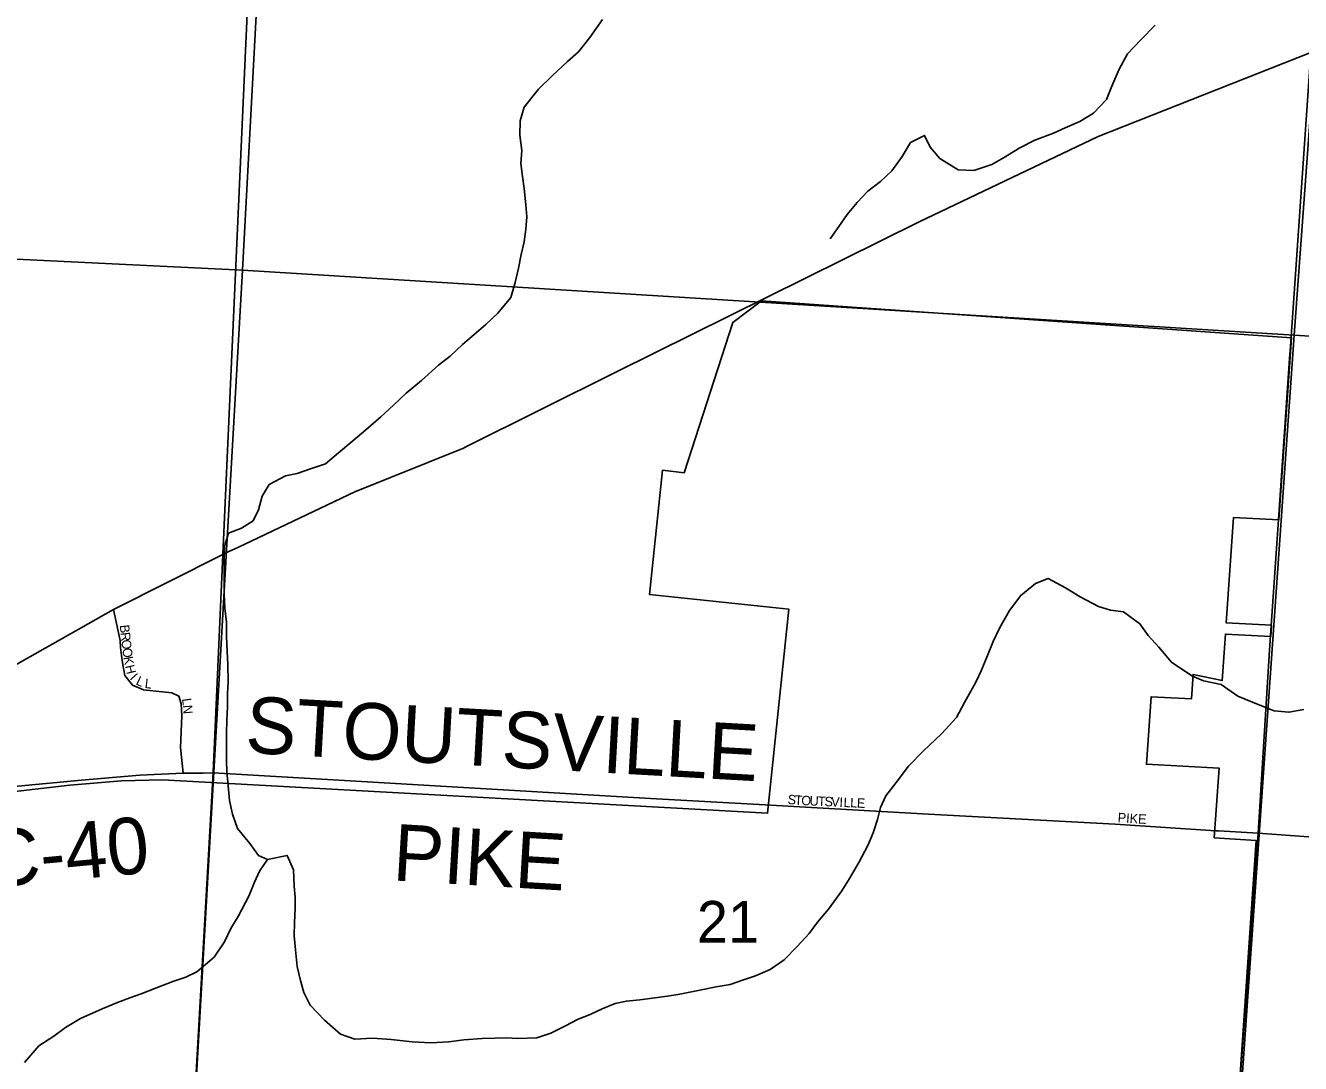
# Model space of a CAD drawing. Extents: x 1643459 to 2064572, y 425441 to 780708.
# Drawn here: x 1849935 to 1856693, y 582122 to 587623 of the extents above; entities that cross this region are included whole.
import ezdxf

# ---------------------------------------------------------------- set-up
doc = ezdxf.new("R2010")
doc.units = 0
for name, color, linetype in [('GM_X_Adjacent_County', 7, 'Continuous'), ('GM_X_Airport_Class_2', 7, 'Continuous'), ('GM_X_Airport_Class_3', 7, 'Continuous'), ('GM_X_City_Street', 7, 'Continuous'), ('GM_X_County', 7, 'Continuous'), ('GM_X_Major_River_Text', 7, 'Continuous'), ('GM_X_Minor_Lake', 7, 'Continuous'), ('GM_X_Rail_Line_Text', 7, 'Continuous'), ('GM_X_Section_Text', 7, 'Continuous'), ('GM_X_State_Route', 7, 'Continuous'), ('GM_X_Township', 7, 'Continuous'), ('GM_X_US_Route', 7, 'Continuous'), ('RD_X_Wall', 7, 'Continuous')]:
    doc.layers.add(name, color=color, linetype=linetype)

msp = doc.modelspace()

# ---------------------------------------------------------------- linework, layer by layer
at = {"layer": 'GM_X_Airport_Class_2'}
for points in [[(1856528.7, 584314), (1856530.2, 584335.7), (1856532.2, 584365.1)], [(1853855.2, 583492.3), (1854008.2, 583483.7), (1854721.6, 583443.6), (1855711.4, 583390.1), (1856243.7, 583355.5), (1856259.4, 583354.6)]]:
    msp.add_lwpolyline(points, dxfattribs=at)
at = {"layer": 'GM_X_City_Street'}
for points in [[(1849050.7, 602434.2), (1851890.3, 602316.9), (1851622.2, 596492.3), (1851507.6, 594379.8), (1851325.1, 592192.3), (1851293.1, 591722.2), (1851291, 591690.7), (1850981.5, 584819.5), (1850929.5, 583666.5), (1850928.1, 583634.8), (1850598.9, 577831.2), (1850286.5, 573130)], [(1850286.5, 573130), (1850598.9, 577831.2), (1850928.1, 583634.8), (1850929.5, 583666.5), (1850981.5, 584819.5), (1851291, 591690.7)]]:
    msp.add_lwpolyline(points, dxfattribs=at)
at = {"layer": 'GM_X_County'}
msp.add_lwpolyline([(1850771.4, 583660.5), (1850756.6, 583797.7), (1850763.6, 583964.2), (1850760, 584028.4), (1850748.2, 584068.6), (1850710.2, 584086.9), (1850559.8, 584101.9), (1850501.8, 584126.3), (1850462, 584178.7), (1850450.3, 584235), (1850444.6, 584285.2), (1850438.8, 584327.3), (1850437, 584363.5), (1850401.1, 584528.9)], dxfattribs=at)
at = {"layer": 'GM_X_Major_River_Text'}
for points in [[(1856638.6, 585897), (1856748.5, 587480.1)], [(1856571.2, 584926.8), (1856637.5, 585882.1), (1856638.6, 585897)], [(1856532.2, 584365.1), (1856569.5, 584902.7), (1856571.2, 584926.8)], [(1856468.5, 583343.3), (1856526.6, 584284.2), (1856528.7, 584314)], [(1855503.1, 580776.1), (1855840.4, 581289.5), (1855892.8, 581339.2), (1855965.2, 581394.7), (1856276.3, 581570.6), (1856316.7, 581616.4), (1856347.1, 581678.2), (1856468.5, 583343.3)]]:
    msp.add_lwpolyline(points, dxfattribs=at)
at = {"layer": 'GM_X_Minor_Lake'}
for points in [[(1856468.5, 583343.3), (1858510.1, 583194.5), (1859246.5, 583154.9), (1859459.1, 583180.5), (1860253.5, 583815.5), (1862208.3, 585122.6), (1862647.8, 585485.1), (1862879.5, 585573.7), (1864831.7, 585438.5), (1867651.7, 585243.3), (1871644.7, 585011.6), (1872570.2, 584943), (1872830.7, 584921.2), (1872986.1, 584913.5), (1873075.7, 584913.1)], [(1849577.9, 583560.2), (1849799.8, 583583.3), (1850232.5, 583624), (1850540.5, 583650.8), (1850771.4, 583660.5), (1850876.1, 583661.7)], [(1850876.1, 583661.7), (1850928.2, 583662.3), (1850929.3, 583662.2), (1851626.3, 583622.2), (1853247.5, 583526.8), (1853855.2, 583492.3)], [(1856259.4, 583354.6), (1856468.5, 583343.3)]]:
    msp.add_lwpolyline(points, dxfattribs=at)
at = {"layer": 'GM_X_Rail_Line_Text'}
msp.add_lwpolyline([(1849725.6, 583545.3), (1850169.9, 583597.9), (1850444, 583619.7), (1850662, 583626), (1853868.1, 583448.3), (1853981.7, 584529.5), (1853242.8, 584607.1), (1853312.1, 585266.5), (1853425.7, 585252.5), (1853684.7, 586049.6), (1853835.6, 586163.4), (1856645.9, 585966.8), (1856578.6, 585003.3), (1856338.9, 585015.8), (1856299.8, 584457.2), (1856539.5, 584444.7), (1856535.3, 584384.8), (1856295.6, 584397.4), (1856278.4, 584151), (1856123.9, 584183.8), (1856114.8, 584054.2), (1855901.1, 584065.4), (1855876.1, 583708.2), (1856261.6, 583688), (1856235.8, 583319), (1856458.6, 583304.8), (1856347.1, 581678.2)], dxfattribs=at)
at = {"layer": 'GM_X_State_Route'}
for points in [[(1851375.4, 591725.4), (1851085.6, 586326.6), (1845706.6, 586588.4), (1845968.4, 591981.3)], [(1857056, 591374.2), (1856660.2, 585981.9), (1851085.6, 586326.6), (1851375.4, 591725.4)], [(1862428.7, 591034.5), (1862084.8, 585645.9), (1856660.2, 585981.9), (1857056, 591374.2)], [(1845706.6, 586588.4), (1851085.6, 586326.6), (1850782.1, 581005.8), (1845371.3, 581315.8)], [(1851085.6, 586326.6), (1856660.2, 585981.9), (1856286.6, 580663.4), (1850782.1, 581005.8)], [(1856660.2, 585981.9), (1862084.8, 585645.9), (1861701.3, 580329.4), (1856286.6, 580663.4)]]:
    msp.add_lwpolyline(points, close=True, dxfattribs=at)
at = {"layer": 'GM_X_US_Route'}
for points in [[(1851218.3, 583203.4), (1851170.4, 583223.8), (1851124.7, 583288.3), (1851059.2, 583367), (1851031.6, 583443.4), (1851016, 583515.8), (1851008.5, 583594.1), (1851003, 583670.4), (1851001.4, 583730.6), (1850999.8, 583808.9), (1851000.2, 583869.1), (1851002.6, 583943.3), (1851005.1, 584011.6), (1851005.5, 584083.8), (1851009.9, 584146), (1851008.4, 584234.3), (1851004.9, 584306.6), (1851001.3, 584382.8), (1850999.8, 584461.1), (1850992.2, 584535.4), (1850988.7, 584607.7), (1850989, 584669.9), (1850987.4, 584734.1), (1850987.8, 584794.3), (1850990.2, 584862.6), (1851010.7, 584932.7), (1851080.9, 584958.3), (1851141.1, 584998.1), (1851169.5, 585056.1), (1851189.9, 585128.2), (1851226.3, 585190.2), (1851312.6, 585235.8), (1851374.8, 585249.4), (1851444.9, 585273), (1851525.1, 585300.6), (1851593.5, 585358.4), (1851669.9, 585422.1), (1851738.3, 585479.9), (1851818.8, 585549.6), (1851885.2, 585611.4), (1851953.6, 585675.2), (1852034.1, 585740.9), (1852124.6, 585822.6), (1852186.9, 585870.3), (1852251.3, 585932.2), (1852313.7, 585985.9), (1852376, 586037.7), (1852438.4, 586097.5), (1852506.9, 586181.3), (1852531.4, 586261.5), (1852547.9, 586337.6), (1852562.4, 586409.8), (1852578.8, 586475.9), (1852587.2, 586544.1), (1852591.6, 586608.3), (1852588, 586672.5), (1852578.5, 586758.9), (1852568.9, 586823.2), (1852561.3, 586891.4), (1852565.7, 586959.6), (1852556.2, 587042), (1852556.7, 587118.2), (1852579.1, 587190.3), (1852653.7, 587286.2), (1852726.2, 587356), (1852808.7, 587431.7), (1852867, 587483.5), (1852925.5, 587559.4), (1852994.1, 587655.3)], [(1854199.6, 586491.6), (1854246, 586557.5), (1854290.4, 586621.4), (1854342.8, 586685.3), (1854399.2, 586745.2), (1854467.6, 586796.9), (1854527.9, 586852.7), (1854582.4, 586928.6), (1854626.9, 587002.6), (1854701.1, 587040.3), (1854730.8, 586977.9), (1854782.4, 586917.3), (1854878.1, 586858.5), (1854962.1, 586853.9), (1855056.4, 586885.5), (1855118.6, 586921.2), (1855205, 586974.8), (1855285.2, 587014.4), (1855383.5, 587051.9), (1855445.7, 587079.6), (1855523.9, 587113.2), (1855596.3, 587158.9), (1855664.7, 587230.8), (1855693.2, 587300.8), (1855731.7, 587390.9), (1855776.2, 587472.9), (1855846.7, 587546.7), (1855923.2, 587624.4)], [(1853519.1, 582512.3), (1853595.2, 582527.9), (1853669.4, 582541.5), (1853741.5, 582565.1), (1853803.7, 582586.8), (1853881.9, 582620.4), (1853956.3, 582672.1), (1854024.7, 582741.9), (1854089.2, 582811.7), (1854133.6, 582871.7), (1854192, 582939.5), (1854262.6, 583037.4), (1854303.1, 583103.3), (1854351.6, 583187.3), (1854400.2, 583277.3), (1854428.6, 583345.4), (1854451, 583415.5), (1854467.4, 583479.6), (1854495.8, 583541.6), (1854550.3, 583611.5), (1854614.8, 583697.4), (1854695.3, 583779.2), (1854789.9, 583868.8), (1854870.5, 583956.6), (1854913, 584034.6), (1854971.7, 584142.6), (1855000, 584202.7), (1855034.6, 584284.7), (1855065, 584358.8), (1855097.5, 584428.8), (1855150.1, 584522.8), (1855210.6, 584602.7), (1855289, 584666.4), (1855355.2, 584692), (1855446.9, 584643.3), (1855524.7, 584594.6), (1855622.4, 584543.8), (1855686.3, 584525.4), (1855754.3, 584514.9), (1855841.9, 584452.1), (1855885.6, 584389.6), (1855943.2, 584329), (1856008.8, 584248.3), (1856116.4, 584177.4), (1856178.3, 584150.9), (1856272.2, 584130.3), (1856361.8, 584069.5), (1856477.6, 584020.6), (1856553.5, 583992), (1856631.4, 583983.5), (1856711.6, 583999)], [(1849929.1, 582128), (1850005.7, 582215.8), (1850086, 582267.5), (1850146.3, 582313.3), (1850226.6, 582360.9), (1850341, 582412.4), (1850423.3, 582445.9), (1850487.4, 582469.6), (1850547.6, 582491.3), (1850629.8, 582522.9), (1850716.1, 582556.4), (1850784.3, 582580.1), (1850842.5, 582607.8), (1850935, 582685.5), (1850989.5, 582767.4), (1851023.9, 582837.4), (1851064.4, 582905.4), (1851119, 583009.4), (1851149.5, 583083.5), (1851175.8, 583141.5), (1851218.3, 583203.4), (1851322.4, 583224.8), (1851356, 583148.4), (1851359.5, 583062.1), (1851365.1, 583003.8), (1851364.8, 582945.6), (1851360.3, 582869.4), (1851359.9, 582799.2), (1851365.4, 582724.9), (1851374.9, 582636.5), (1851392.4, 582562.1), (1851410.1, 582497.8), (1851443.7, 582431.4), (1851519.2, 582352.6), (1851604.8, 582277.8), (1851680.7, 582251.2), (1851774.8, 582256.6), (1851872.8, 582250), (1851984.7, 582237.2), (1852082.8, 582232.6), (1852178.8, 582238), (1852258.9, 582247.5), (1852355, 582254.9), (1852423.1, 582256.5), (1852487.1, 582258.1), (1852545.1, 582255.7), (1852645.2, 582259.1), (1852719.4, 582282.7), (1852793.6, 582320.3), (1852863.9, 582358), (1852928.1, 582381.7), (1852992.3, 582411.4), (1853060.5, 582441), (1853120.6, 582452.7), (1853190.6, 582460.3), (1853338.8, 582479.4), (1853402.9, 582489), (1853519.1, 582512.3)]]:
    msp.add_lwpolyline(points, dxfattribs=at)
at = {"layer": 'RD_X_Wall'}
for points in [[(1852265.4, 585387.9), (1853068.1, 585787.2), (1854671.2, 586582.2), (1855621.2, 587034.8), (1856748.5, 587480.1)], [(1851061.2, 584857.3), (1851681.1, 585151.4), (1852256.7, 585383.5), (1852265.4, 585387.9)], [(1851013.6, 584834.8), (1851061.2, 584857.3)], [(1849527.9, 584035.2), (1850401.1, 584528.9), (1850981.5, 584819.5), (1851013.6, 584834.8)]]:
    msp.add_lwpolyline(points, dxfattribs=at)

# ---------------------------------------------------------------- texts
at = {"layer": 'GM_X_Adjacent_County'}
msp.add_text('21', height=221, rotation=0.00001, dxfattribs=at).set_placement((1853494, 582762.6))
at = {"layer": 'GM_X_Airport_Class_3'}
for s, rotation, p in [('S', 353.81367, (1853972.8, 583498.2)), ('T', 356.77205, (1854010.6, 583494.1)), ('O', 357.22316, (1854046.2, 583492.1)), ('U', 357.33572, (1854090.2, 583490)), ('T', 357.35266, (1854134.2, 583487.9)), ('S', 357.34906, (1854169.4, 583486.3)), ('V', 357.33294, (1854204.5, 583484.7)), ('I', 357.33192, (1854248.5, 583482.6)), ('L', 357.32177, (1854270.4, 583481.6)), ('L', 357.35266, (1854305.6, 583480)), ('E', 357.32177, (1854340.8, 583478.3)), ('PIKE', 356.31043, (1855723.2, 583401.4))]:
    msp.add_text(s, height=50, rotation=rotation, dxfattribs=at).set_placement(p)
at = {"layer": 'GM_X_Section_Text'}
for s, rotation, p in [('STOUTSVILLE', 356.80275, (1851096.3, 583769.6)), ('C-40', 5.40967, (1849735.9, 583053.6)), ('PIKE', 356.59787, (1851877.2, 583092.9))]:
    msp.add_text(s, height=300, rotation=rotation, dxfattribs=at).set_placement(p)
at = {"layer": 'GM_X_Township'}
for s, rotation, p in [('B', 276.37506, (1850434.4, 584444.7)), ('R', 276.3643, (1850438.8, 584405.3)), ('O', 276.37399, (1850443.2, 584366)), ('O', 277.19916, (1850448.2, 584321.5)), ('K', 279.68117, (1850454, 584275.5)), ('H', 283.54814, (1850462.1, 584228.5)), ('I', 311.44342, (1850484.6, 584162.4)), ('L', 334.56976, (1850516.6, 584132.7)), ('L', 353.17645, (1850565.4, 584112.7)), ('L', 278.19579, (1850764.1, 584054.6)), ('N', 274.35345, (1850769, 584020.6))]:
    msp.add_text(s, height=50, rotation=rotation, dxfattribs=at).set_placement(p)

doc.saveas('drawing.dxf')
